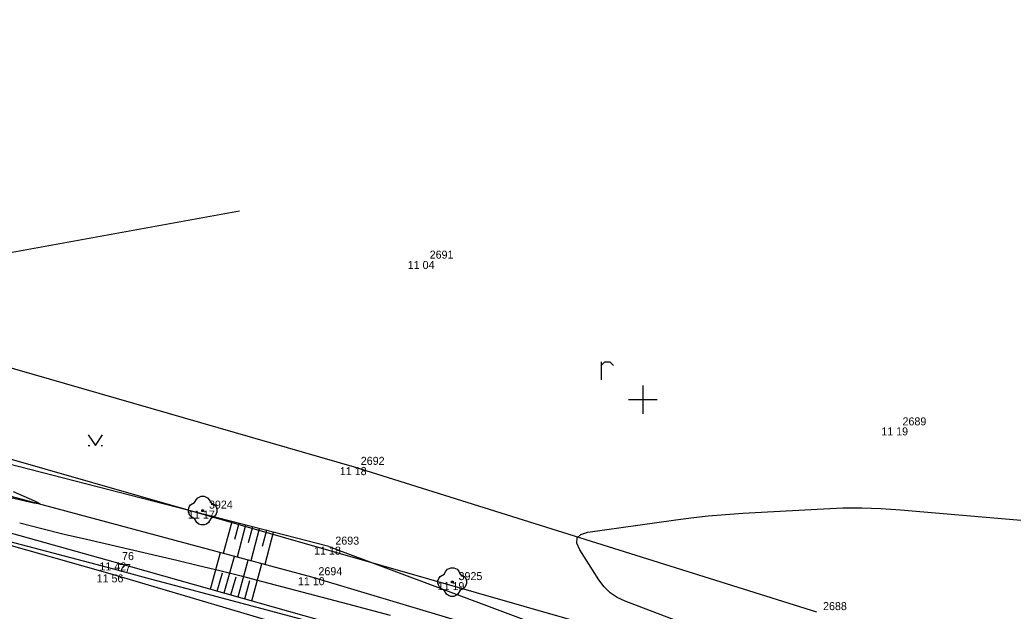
# Model space of a CAD drawing. Extents: x -703403 to -701924, y -1022520 to -1021856.
# Drawn here: x -702096.79 to -702062.05, y -1022282.39 to -1022261.72 of the extents above; entities that cross this region are included whole.
import ezdxf

# ---------------------------------------------------------------- set-up
doc = ezdxf.new("R2010")
doc.units = 0
for name, color, linetype in [('Ex_Major Contours', 7, 'Continuous'), ('Ex_Minor Contours', 7, 'Continuous'), ('Z_body', 7, 'Continuous'), ('Z_body_cisla', 7, 'Continuous'), ('Z_body_vysky_redukovane', 7, 'Continuous'), ('Z_hektometricka_sit', 7, 'Continuous'), ('Z_hrany_paty', 7, 'Continuous'), ('Z_katastr_hranice', 7, 'Continuous'), ('Z_komunikace', 7, 'Continuous'), ('Z_pole_rozhranni', 7, 'Continuous'), ('Z_technicke_srafy', 7, 'Continuous'), ('Z_zelen_jednotliva', 7, 'Continuous'), ('Z_znaky_kultur', 7, 'Continuous')]:
    doc.layers.add(name, color=color, linetype=linetype)

# ---------------------------------------------------------------- blocks, each defined once
blk = doc.blocks.new('POINT_DISPLAY')
blk.add_line((0, 0), (0, 0))
blk = doc.blocks.new('Z24')
for p, q in [((-0.28, 0.28), (-0.23, 0.38)), ((-0.23, 0.38), (-0.17, 0.45)), ((-0.17, 0.45), (-0.05, 0.5)), ((-0.05, 0.5), (0.05, 0.5)), ((0.05, 0.5), (0.17, 0.45)), ((0.17, 0.45), (0.23, 0.38)), ((0.23, 0.38), (0.28, 0.28)), ((-0.5, 0.05), (-0.47, 0.13)), ((-0.5, -0.05), (-0.5, 0.05)), ((-0.47, 0.13), (-0.42, 0.2)), ((-0.42, 0.2), (-0.28, 0.28)), ((-0.03, -0.03), (-0.03, 0.03)), ((-0.03, 0.03), (0.03, 0.03)), ((0.03, 0.03), (0.03, -0.03)), ((0.28, 0.28), (0.42, 0.2)), ((0.42, 0.2), (0.47, 0.13)), ((0.47, 0.13), (0.5, 0.05)), ((0.5, 0.05), (0.5, -0.05)), ((-0.45, -0.17), (-0.5, -0.05)), ((-0.38, -0.23), (-0.45, -0.17)), ((-0.28, -0.28), (-0.38, -0.23)), ((-0.2, -0.42), (-0.28, -0.28)), ((0.03, -0.03), (-0.03, -0.03)), ((0.28, -0.28), (0.2, -0.42)), ((0.38, -0.23), (0.28, -0.28)), ((0.45, -0.17), (0.38, -0.23)), ((0.5, -0.05), (0.45, -0.17)), ((-0.13, -0.47), (-0.2, -0.42)), ((-0.05, -0.5), (-0.13, -0.47)), ((0.05, -0.5), (-0.05, -0.5)), ((0.13, -0.47), (0.05, -0.5)), ((0.2, -0.42), (0.13, -0.47))]:
    blk.add_line(p, q)
blk = doc.blocks.new('Z301')
for p, q in [((-0.13, 0.38), (-0.13, -0.25)), ((-0.13, 0.25), (0, 0.38)), ((0, 0.38), (0.17, 0.38)), ((0.17, 0.38), (0.3, 0.25))]:
    blk.add_line(p, q)
blk = doc.blocks.new('Z314')
for p, q in [((-0.25, 0.17), (0, -0.2)), ((0, -0.2), (0.25, 0.17)), ((-0.25, -0.2), (-0.2, -0.2)), ((0.2, -0.2), (0.25, -0.2))]:
    blk.add_line(p, q)

msp = doc.modelspace()

# ---------------------------------------------------------------- linework, layer by layer
at = {"layer": 'Ex_Major Contours'}
for points in [[(-702089.106, -1022268.41), (-702097.447, -1022269.93), (-702098.296, -1022270.006), (-702099.109, -1022269.916), (-702099.887, -1022269.662), (-702100.629, -1022269.243), (-702103.526, -1022267.238), (-702104.258, -1022266.749), (-702105.003, -1022266.282), (-702105.763, -1022265.839), (-702106.536, -1022265.419), (-702113.603, -1022261.72)], [(-702097.027, -1022278.209), (-702096.28, -1022278.543), (-702096.142, -1022278.61), (-702096.1, -1022278.645), (-702096.154, -1022278.648), (-702096.305, -1022278.618), (-702099.43, -1022277.892)]]:
    msp.add_lwpolyline(points, dxfattribs=at)
at = {"layer": 'Ex_Minor Contours'}
for points in [[(-702081.982, -1022284.002), (-702090.943, -1022281.614), (-702092.225, -1022281.272), (-702093.508, -1022280.932), (-702094.79, -1022280.593), (-702096.073, -1022280.255), (-702103.304, -1022278.353)], [(-702070.025, -1022284.183), (-702075.623, -1022282.052), (-702075.899, -1022281.922), (-702076.144, -1022281.754), (-702076.357, -1022281.548), (-702076.54, -1022281.304), (-702077.209, -1022280.252), (-702077.317, -1022280.016), (-702077.306, -1022279.836), (-702077.176, -1022279.71), (-702076.927, -1022279.639), (-702073.925, -1022279.213), (-702073.321, -1022279.134), (-702072.716, -1022279.068), (-702072.11, -1022279.014), (-702071.502, -1022278.974), (-702068.683, -1022278.815), (-702068.01, -1022278.788), (-702067.338, -1022278.786), (-702066.666, -1022278.808), (-702065.995, -1022278.853), (-702053.893, -1022279.887)], [(-702096.795, -1022279.309), (-702096.022, -1022279.507), (-702095.246, -1022279.699), (-702094.469, -1022279.883), (-702091.3, -1022280.618), (-702090.551, -1022280.795), (-702089.803, -1022280.977), (-702089.057, -1022281.164), (-702088.312, -1022281.357), (-702085.334, -1022282.138), (-702084.59, -1022282.335), (-702083.847, -1022282.536)]]:
    msp.add_lwpolyline(points, dxfattribs=at)
at = {"layer": 'Z_hektometricka_sit'}
for p, q in [((-702075, -1022274.5), (-702075, -1022275.5)), ((-702075.5, -1022275), (-702074.5, -1022275))]:
    msp.add_line(p, q, dxfattribs=at)
at = {"layer": 'Z_hrany_paty'}
for p, q in [((-702085.99, -1022280.14), (-702100.67, -1022276.36)), ((-702093.45, -1022280.69), (-702107.09, -1022276.88)), ((-702086.58, -1022281.21), (-702100.57, -1022277.46)), ((-702085.99, -1022280.14), (-702069.3, -1022286.36)), ((-702079.47, -1022284.64), (-702093.45, -1022280.69)), ((-702069.3, -1022286.36), (-702086.58, -1022281.21))]:
    msp.add_line(p, q, dxfattribs=at)
at = {"layer": 'Z_katastr_hranice'}
msp.add_line((-702046.47, -1022291.59), (-702114.48, -1022272.11), dxfattribs=at)
at = {"layer": 'Z_komunikace'}
for p, q in [((-702093.55, -1022281.11), (-702107.18, -1022277.27)), ((-702079.63, -1022285.23), (-702093.55, -1022281.11))]:
    msp.add_line(p, q, dxfattribs=at)
at = {"layer": 'Z_pole_rozhranni'}
for p, q in [((-702085.09, -1022277.36), (-702099.48, -1022273.21)), ((-702068.92, -1022282.43), (-702085.09, -1022277.36))]:
    msp.add_line(p, q, dxfattribs=at)
at = {"layer": 'Z_technicke_srafy'}
for p, q in [((-702089.38, -1022279.27), (-702089.68, -1022280.38)), ((-702089.14, -1022279.33), (-702089.29, -1022279.89)), ((-702088.9, -1022279.39), (-702089.19, -1022280.51)), ((-702088.66, -1022279.45), (-702088.81, -1022280.01)), ((-702088.42, -1022279.52), (-702088.71, -1022280.64)), ((-702088.17, -1022279.58), (-702088.32, -1022280.14)), ((-702087.93, -1022279.64), (-702088.23, -1022280.77)), ((-702090.13, -1022281.63), (-702089.78, -1022280.35)), ((-702089.65, -1022281.76), (-702089.29, -1022280.48)), ((-702089.16, -1022281.9), (-702088.81, -1022280.61)), ((-702088.68, -1022282.04), (-702088.33, -1022280.74)), ((-702089.89, -1022281.7), (-702089.71, -1022281.06)), ((-702089.41, -1022281.83), (-702089.23, -1022281.19)), ((-702088.92, -1022281.97), (-702088.75, -1022281.32))]:
    msp.add_line(p, q, dxfattribs=at)

# ---------------------------------------------------------------- block references
at = {"layer": 'Z_body'}
for p in [(-702082.69, -1022270.15), (-702066.15, -1022275.97), (-702085.09, -1022277.36), (-702090.4, -1022278.88), (-702085.99, -1022280.14), (-702093.45, -1022280.69), (-702093.55, -1022281.11), (-702086.58, -1022281.21), (-702081.67, -1022281.38)]:
    msp.add_blockref('POINT_DISPLAY', p, dxfattribs=at)
at = {"layer": 'Z_zelen_jednotliva'}
for p in [(-702090.4, -1022278.88), (-702081.67, -1022281.38)]:
    msp.add_blockref('Z24', p, dxfattribs=at)
at = {"layer": 'Z_znaky_kultur'}
for name, p in [('Z301', (-702076.33, -1022274.06)), ('Z314', (-702094.15, -1022276.4))]:
    msp.add_blockref(name, p, dxfattribs=at)

# ---------------------------------------------------------------- texts
at = {"layer": 'Z_body_cisla'}
for s, p in [('2691', (-702082.46, -1022270.07)), ('2689', (-702065.92, -1022275.9)), ('2692', (-702084.87, -1022277.28)), ('3924', (-702090.18, -1022278.81)), ('2693', (-702085.76, -1022280.07)), ('76', (-702093.22, -1022280.61)), ('77', (-702093.33, -1022281.03)), ('2694', (-702086.35, -1022281.14)), ('3925', (-702081.45, -1022281.31)), ('2688', (-702068.7, -1022282.36))]:
    msp.add_text(s, height=0.28, dxfattribs=at).set_placement(p)
at = {"layer": 'Z_body_vysky_redukovane'}
for s, p in [('11 04', (-702083.227, -1022270.43)), ('11 19', (-702066.663, -1022276.25)), ('11 18', (-702085.603, -1022277.64)), ('11 17', (-702090.913, -1022279.16)), ('11 18', (-702086.503, -1022280.42)), ('11 42', (-702094.01, -1022280.97)), ('11 56', (-702094.11, -1022281.39)), ('11 10', (-702087.07, -1022281.49)), ('11 19', (-702082.183, -1022281.66))]:
    msp.add_text(s, height=0.28, dxfattribs=at).set_placement(p)

doc.saveas('drawing.dxf')
